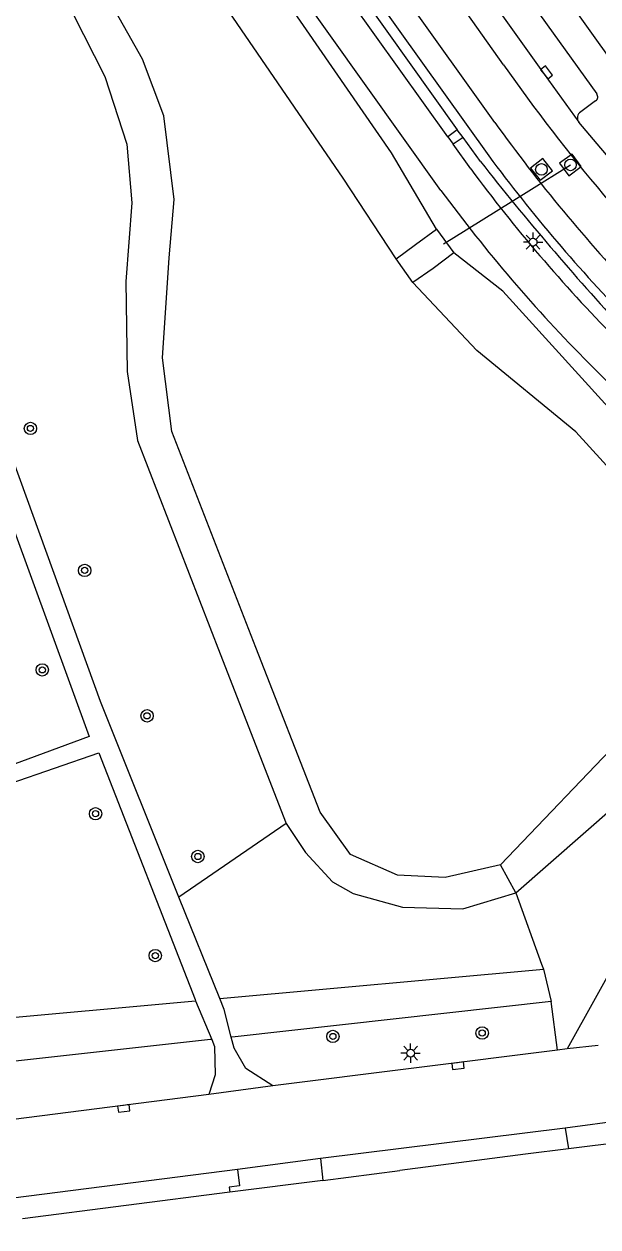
# Model space of a CAD drawing. Extents: x 136000 to 138005, y 398500 to 400500.
# Drawn here: x 137696.2 to 137733.2, y 399477 to 399554.7 of the extents above; entities that cross this region are included whole.
import ezdxf

# ---------------------------------------------------------------- set-up
doc = ezdxf.new("R2010")
doc.units = 0
for name, color, linetype in [('gg-afsc-hekwerk', 7, 'Continuous'), ('gg-knt-verharding', 7, 'Continuous'), ('gg-knt-verharding nz', 7, 'Continuous'), ('gg-kntw-bovenkant insteek waterloop', 7, 'Continuous'), ('gg-kntw-waterlijn', 7, 'Continuous'), ('gg-kwrk-duiker nz buis', 7, 'Continuous'), ('gg-kwrk-uitstroombak niveau min 01', 7, 'Continuous'), ('gt-grn-groengrens', 7, 'Continuous'), ('gt-grn-vlakafsluiter', 7, 'Continuous'), ('gt-symb-boom', 7, 'Continuous'), ('gt-symb-kolk', 7, 'Continuous'), ('gt-symb-lichtmast', 7, 'Continuous'), ('gt-symb-rioolschacht', 7, 'Continuous')]:
    doc.layers.add(name, color=color, linetype=linetype)

# ---------------------------------------------------------------- blocks, each defined once
blk = doc.blocks.new('gt0-LMAST')
at = {"layer": 'gt-symb-lichtmast'}
for p, q in [((-0.182, 0.173), (-0.447, 0.438)), ((-0.005, 0.246), (-0.005, 0.621)), ((0.172, 0.173), (0.437, 0.438)), ((-0.255, -0.004), (-0.63, -0.004)), ((-0.182, -0.181), (-0.447, -0.446)), ((-0.005, -0.254), (-0.005, -0.629)), ((0.437, -0.446), (0.172, -0.181)), ((0.245, -0.004), (0.62, -0.004))]:
    blk.add_line(p, q, dxfattribs=at)
blk.add_circle((-0.005, -0.004), 0.25, dxfattribs=at)
blk = doc.blocks.new('gt0-RS')
at = {"layer": 'gt-symb-rioolschacht'}
blk.add_lwpolyline([(-0.5, -0.5), (0.5, -0.5), (0.5, 0.5), (-0.5, 0.5)], close=True, dxfattribs=at)
blk.add_circle((0, 0), 0.375, dxfattribs=at)
blk = doc.blocks.new('gt0-KOLK')
at = {"layer": 'gt-symb-kolk'}
blk.add_lwpolyline([(0, 0), (0.375, 0), (0.375, 0.4), (-0.375, 0.4), (-0.375, 0), (0, 0)], dxfattribs=at)
blk = doc.blocks.new('gt0-BOOM')
at = {"layer": 'gt-symb-boom'}
for radius in [0.4, 0.2]:
    blk.add_circle((0, 0), radius, dxfattribs=at)

msp = doc.modelspace()

# ---------------------------------------------------------------- linework, layer by layer
at = {"layer": 'gg-afsc-hekwerk'}
msp.add_line((137728.522, 399481.735), (137720.409, 399480.678), dxfattribs=at)
at = {"layer": 'gg-knt-verharding'}
for p, q in [((137716.815, 399572.974), (137733.127, 399550.187)), ((137727.112, 399552.074), (137713.302, 399571.541)), ((137726.547, 399548.353), (137711.142, 399569.951)), ((137709.864, 399568.985), (137726.156, 399546.192)), ((137723.504, 399547.421), (137717.232, 399556.209)), ((137717.864, 399556.648), (137724.117, 399547.882)), ((137733.05, 399549.745), (137732.085, 399549.04)), ((137724.117, 399547.882), (137723.504, 399547.421)), ((137736.542, 399542.944), (137731.956, 399548.374)), ((137724.501, 399547.368), (137723.863, 399546.939)), ((137724.992, 399545.35), (137723.863, 399546.939)), ((137725.614, 399545.831), (137724.501, 399547.368)), ((137750.102, 399515.004), (137732.629, 399532.788)), ((137708.795, 399491.778), (137706.16, 399498.331)), ((137736.788, 399498.582), (137731.207, 399488.528)), ((137709.076, 399491.078), (137708.795, 399491.778)), ((137707.232, 399491.636), (137708.27, 399489.144)), ((137709.536, 399489.285), (137709.076, 399491.078)), ((137730.593, 399488.451), (137712.221, 399486.144)), ((137731.207, 399488.528), (137730.593, 399488.451)), ((137731.084, 399483.415), (137715.29, 399481.451)), ((137731.084, 399483.415), (137731.306, 399482.074)), ((137715.29, 399481.451), (137715.448, 399480.041)), ((137709.942, 399480.753), (137681.565, 399477.124))]:
    msp.add_line(p, q, dxfattribs=at)
for points in [[(137706.16, 399498.331), (137701.086, 399510.951), (137690.652, 399539.746), (137680.457, 399564.329), (137676.726, 399573.802), (137665.844, 399601.079), (137656.435, 399625.611), (137647.054, 399650.269)], [(137723.07, 399543.961), (137694.341, 399584.226), (137672.696, 399614.651)], [(137715.347, 399578.524), (137735.6, 399550.176), (137756.149, 399529.385)], [(137714.808, 399572.538), (137716.434, 399570.205), (137723.099, 399560.767), (137729.731, 399551.457), (137731.956, 399548.374)], [(137670.762, 399561.016), (137678.918, 399563.929), (137689.168, 399539.379), (137700.372, 399508.691), (137692.017, 399505.623)], [(137692.379, 399504.678), (137700.984, 399507.64), (137707.201, 399491.71), (137707.232, 399491.636)], [(137708.27, 399489.144), (137708.462, 399488.683), (137708.504, 399486.849), (137708.085, 399485.59)], [(137712.221, 399486.144), (137710.481, 399487.263), (137709.719, 399488.571), (137709.536, 399489.285)], [(137708.085, 399485.59), (137677.311, 399481.642), (137625.298, 399474.915)], [(137709.942, 399480.753), (137710.071, 399479.679), (137709.399, 399479.613), (137709.443, 399479.271)]]:
    msp.add_lwpolyline(points, dxfattribs=at)
for centre, radius, start, end in [((137821.31, 399617.851), 114.891, 214.92605, 225.49164), ((137732.885, 399550.001), 0.305, 302.77632, 37.45925), ((137732.355, 399548.642), 0.481, 124.145, 213.93082), ((137809.749, 399607.89), 102.309, 215.58663, 223.69806), ((137809.666, 399607.98), 103.883, 216.49751, 224.27832), ((137806.93, 399605.922), 101.896, 216.47307, 224.52895), ((137869.173, 399658.753), 182.649, 218.18816, 222.6547), ((137802.536, 399602.272), 98.565, 216.27074, 224.82619)]:
    msp.add_arc(centre, radius, start, end, dxfattribs=at)
at = {"layer": 'gg-knt-verharding nz'}
for p, q in [((137724.501, 399547.368), (137724.117, 399547.882)), ((137723.504, 399547.421), (137723.863, 399546.939)), ((137733.208, 399488.761), (137731.207, 399488.528)), ((137712.221, 399486.144), (137708.085, 399485.59)), ((137741.087, 399484.741), (137731.084, 399483.415)), ((137715.29, 399481.451), (137709.942, 399480.753))]:
    msp.add_line(p, q, dxfattribs=at)
at = {"layer": 'gg-kntw-bovenkant insteek waterloop'}
for p, q in [((137708.795, 399491.778), (137729.692, 399493.674)), ((137729.692, 399493.674), (137730.171, 399491.581))]:
    msp.add_line(p, q, dxfattribs=at)
for points in [[(137722.773, 399541.462), (137719.874, 399546.395), (137712.365, 399557.277), (137705.094, 399565.912), (137697.452, 399578.407), (137682.181, 399600.298), (137676.505, 399605.142)], [(137674.407, 399601.25), (137682.201, 399579.494), (137686.219, 399570.838), (137688.966, 399566.859), (137692.592, 399562.536), (137697.093, 399558.378), (137699.315, 399555.378), (137701.375, 399551.313), (137702.801, 399546.951), (137703.12, 399543.163), (137702.721, 399538.078), (137702.82, 399532.271), (137703.488, 399527.822), (137708.812, 399514.044), (137713.086, 399503.09)], [(137744.226, 399517.86), (137740.009, 399523.191), (137727.068, 399537.453), (137723.89, 399539.92)], [(137727.909, 399498.606), (137738.683, 399508.052), (137744.359, 399514.97)], [(137713.086, 399503.09), (137714.317, 399501.221), (137716.075, 399499.322), (137717.395, 399498.574), (137720.59, 399497.691), (137724.485, 399497.583), (137727.909, 399498.606)], [(137650.788, 399486.514), (137707.23, 399491.636), (137707.232, 399491.636)], [(137730.171, 399491.581), (137709.786, 399489.313), (137709.536, 399489.285)], [(137708.27, 399489.144), (137708.205, 399489.137), (137648.385, 399482.481)]]:
    msp.add_lwpolyline(points, dxfattribs=at)
at = {"layer": 'gg-kntw-waterlijn'}
msp.add_line((137739.488, 399513.584), (137726.921, 399500.413), dxfattribs=at)
for points in [[(137720.18, 399539.534), (137716.746, 399544.752), (137709.401, 399555.494), (137694.538, 399576.444), (137687.946, 399587.605), (137681.151, 399598.41), (137678.427, 399602.609)], [(137726.921, 399500.413), (137723.337, 399499.593), (137720.273, 399499.758), (137717.234, 399501.077), (137715.283, 399503.825), (137711.119, 399514.443), (137705.703, 399528.387), (137705.105, 399533.147), (137705.527, 399539.599), (137705.853, 399543.363), (137705.186, 399548.778), (137703.805, 399552.44), (137701.633, 399556.306), (137697.74, 399561.453), (137692.594, 399567.331), (137688.352, 399573.019), (137685.029, 399579.976), (137679.763, 399592.078), (137675.94, 399601.74)], [(137740.291, 399516.663), (137738.838, 399520.632), (137731.768, 399528.374), (137725.392, 399533.623), (137721.249, 399538.012)]]:
    msp.add_lwpolyline(points, dxfattribs=at)
at = {"layer": 'gg-kwrk-duiker nz buis'}
msp.add_line((137728.75, 399543.942), (137731.428, 399545.608), dxfattribs=at)
msp.add_lwpolyline([(137723.224, 399540.503), (137723.729, 399540.817), (137728.75, 399543.942)], dxfattribs=at)
at = {"layer": 'gg-kwrk-uitstroombak niveau min 01'}
for p, q in [((137721.417, 399540.474), (137722.773, 399541.462)), ((137722.773, 399541.462), (137723.89, 399539.92)), ((137720.18, 399539.534), (137721.417, 399540.474)), ((137723.89, 399539.92), (137722.575, 399538.925)), ((137721.249, 399538.012), (137720.18, 399539.534)), ((137722.575, 399538.925), (137721.249, 399538.012))]:
    msp.add_line(p, q, dxfattribs=at)
at = {"layer": 'gt-grn-groengrens'}
for p, q in [((137727.909, 399498.606), (137726.921, 399500.413)), ((137727.909, 399498.606), (137729.567, 399494.004)), ((137729.567, 399494.004), (137729.692, 399493.674)), ((137730.593, 399488.451), (137730.171, 399491.581)), ((137731.306, 399482.074), (137728.522, 399481.735)), ((137715.448, 399480.041), (137720.409, 399480.678)), ((137709.443, 399479.271), (137696.057, 399477.555))]:
    msp.add_line(p, q, dxfattribs=at)
at = {"layer": 'gt-grn-vlakafsluiter'}
for p, q in [((137713.086, 399503.09), (137706.16, 399498.331)), ((137740.078, 399483.198), (137731.306, 399482.074)), ((137715.448, 399480.041), (137709.443, 399479.271))]:
    msp.add_line(p, q, dxfattribs=at)

# ---------------------------------------------------------------- block references
at = {"layer": 'gt-symb-boom'}
for p in [(137696.574, 399528.592), (137700.075, 399519.425), (137697.338, 399513.003), (137704.1, 399510.037), (137700.775, 399503.715), (137707.379, 399500.953), (137704.63, 399494.555), (137716.094, 399489.334), (137725.728, 399489.557)]:
    msp.add_blockref('gt0-BOOM', p, dxfattribs=at)
at = {"layer": 'gt-symb-kolk'}
for p, rotation in [((137729.731, 399551.457), -51.85818391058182), ((137724.141, 399487.64), -172.8479592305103), ((137702.574, 399484.883), -172.68479919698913)]:
    msp.add_blockref('gt0-KOLK', p, dxfattribs=dict(at, rotation=rotation))
at = {"layer": 'gt-symb-lichtmast'}
for p in [(137729.02, 399540.623), (137721.115, 399488.259)]:
    msp.add_blockref('gt0-LMAST', p, dxfattribs=at)
at = {"layer": 'gt-symb-rioolschacht'}
for p, rotation in [((137731.428, 399545.608), -53.591712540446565), ((137729.554, 399545.316), -51.82917645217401)]:
    msp.add_blockref('gt0-RS', p, dxfattribs=dict(at, rotation=rotation))

doc.saveas('drawing.dxf')
